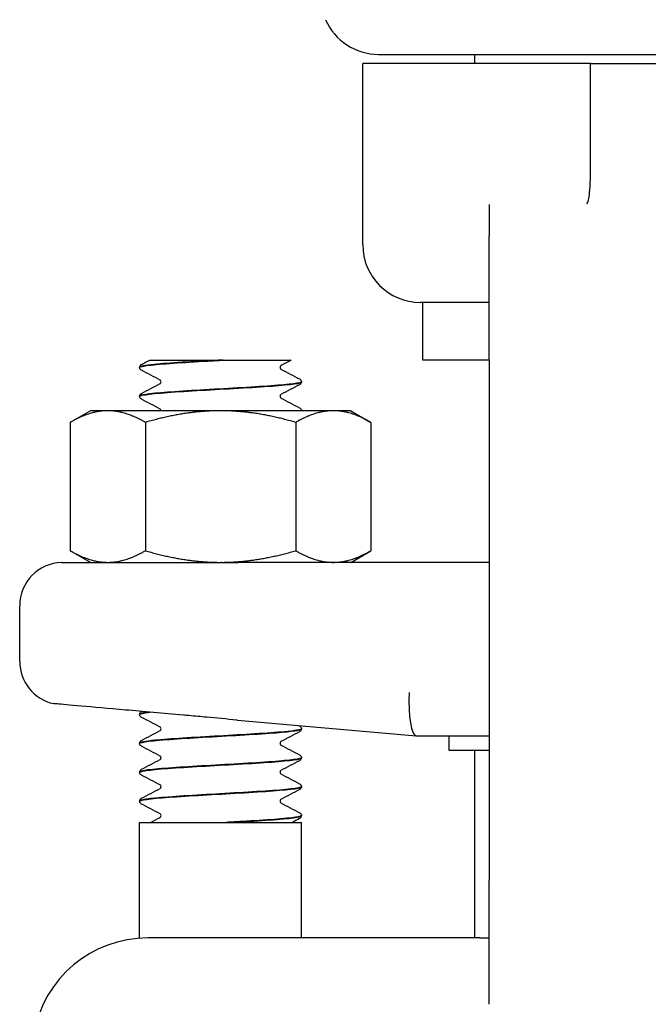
# Model space of a CAD drawing. Header units: inches. Extents: x 24 to 1128, y -74 to 748.
# Tile 396 of 557: x 725.86 to 727.22, y 278.1 to 280.23. Entities that reach past the tile are written whole.
import ezdxf

# ---------------------------------------------------------------- set-up
doc = ezdxf.new("R2010")
doc.units = ezdxf.units.IN
doc.header["$LTSCALE"] = 32
doc.header["$MEASUREMENT"] = 0
doc.layers.add('Visible (ANSI)', color=7, linetype='Continuous', lineweight=30)

msp = doc.modelspace()

# ---------------------------------------------------------------- linework, layer by layer
at = {"layer": 'Visible (ANSI)'}
for p, q in [((726.63577, 280.15416), (727.80247, 280.15416)), ((726.84409, 280.13416), (726.84409, 280.15416)), ((726.60159, 279.74266), (726.60159, 280.13416)), ((727.08794, 280.13416), (726.60159, 280.13416)), ((727.09409, 280.13416), (727.08794, 280.13416)), ((727.09409, 280.00021), (727.09409, 280.13416)), ((727.09409, 280.13416), (727.34409, 280.13416)), ((727.09409, 279.90771), (727.09409, 280.00021)), ((726.87534, 279.82934), (726.87534, 279.76126)), ((726.87534, 279.49266), (726.87534, 279.76126)), ((726.87534, 279.61766), (726.72659, 279.61766)), ((726.73159, 279.49266), (726.73159, 279.61766)), ((726.14109, 279.49266), (726.20818, 279.49266)), ((726.20818, 279.49266), (726.28911, 279.49266)), ((726.30002, 279.49266), (726.28911, 279.49266)), ((726.30002, 279.49266), (726.38081, 279.49266)), ((726.38081, 279.49266), (726.4472, 279.49266)), ((726.87534, 279.49266), (726.73159, 279.49266)), ((726.87534, 279.49266), (726.87534, 278.36766)), ((726.11909, 279.47669), (726.11909, 279.47731)), ((726.46909, 279.4454), (726.46909, 279.44603)), ((726.11909, 279.41412), (726.11909, 279.41474)), ((726.01259, 279.38316), (725.96904, 279.35802)), ((726.0503, 279.38316), (726.01259, 279.38316)), ((726.29409, 279.38316), (726.0503, 279.38316)), ((726.53788, 279.38316), (726.29409, 279.38316)), ((726.46909, 279.38316), (726.46909, 279.38346)), ((726.57559, 279.38316), (726.53788, 279.38316)), ((726.57559, 279.38316), (726.61914, 279.35802)), ((725.96904, 279.35802), (725.96904, 279.08031)), ((726.13157, 279.35802), (726.13157, 279.08031)), ((726.45661, 279.35802), (726.45661, 279.08031)), ((726.61914, 279.35802), (726.61914, 279.08031)), ((726.01259, 279.05516), (725.96904, 279.08031)), ((726.57559, 279.05516), (726.61914, 279.08031)), ((726.01259, 279.05516), (726.0503, 279.05516)), ((726.0503, 279.05516), (726.29409, 279.05516)), ((726.1416, 279.05499), (726.14192, 279.05516)), ((726.29409, 279.05516), (726.33247, 279.05516)), ((726.29682, 279.05516), (726.29548, 279.05509)), ((726.30699, 279.05512), (726.30771, 279.05516)), ((726.87534, 279.05516), (726.33247, 279.05516)), ((725.85984, 278.84107), (725.85984, 278.96141)), ((726.11909, 278.72594), (726.11909, 278.72656)), ((726.1233, 278.73259), (726.12342, 278.73265)), ((726.33051, 278.71399), (726.71692, 278.68018)), ((726.46909, 278.69465), (726.46909, 278.69528)), ((726.71709, 278.68016), (726.71692, 278.68018)), ((726.71709, 278.68016), (726.87534, 278.68016)), ((726.78784, 278.68016), (726.78784, 278.64891)), ((726.11909, 278.66337), (726.11909, 278.66399)), ((726.78784, 278.64891), (726.87534, 278.64891)), ((726.84409, 278.24266), (726.84409, 278.64891)), ((726.46909, 278.63209), (726.46909, 278.63271)), ((726.11909, 278.60081), (726.11909, 278.60143)), ((726.46909, 278.56953), (726.46909, 278.57015)), ((726.11909, 278.53825), (726.11909, 278.53887)), ((726.11909, 278.49266), (726.46909, 278.49266)), ((726.11909, 278.24203), (726.11909, 278.49266)), ((726.31753, 278.49266), (726.30668, 278.49266)), ((726.46909, 278.50697), (726.46909, 278.50759)), ((726.46909, 278.24266), (726.46909, 278.49266)), ((726.87534, 278.09907), (726.87534, 278.36766)), ((726.67018, 278.24266), (726.13691, 278.24266)), ((726.855, 278.24266), (726.67018, 278.24266)), ((726.855, 278.24266), (726.87534, 278.24266))]:
    msp.add_line(p, q, dxfattribs=at)
for centre, radius, start, end in [((726.63572, 280.27916), 0.125, 203.57818, 270), ((726.72659, 279.74266), 0.125, 180, 270), ((725.95359, 278.96141), 0.09375, 91.88915, 180), ((725.95359, 278.84107), 0.09375, 180, 257.63495), ((726.13691, 277.99266), 0.25, 90, 250)]:
    msp.add_arc(centre, radius, start, end, dxfattribs=at)
msp.add_ellipse((726.72119, 278.77391), major_axis=(0.00409, 0.09375), ratio=0.2058405, start_param=1.5797833, end_param=3.1326057, dxfattribs=at)
for points, knots in [([(727.08829, 279.83468), (727.08852, 279.83513), (727.08871, 279.83558), (727.09044, 279.84001), (727.09185, 279.84828), (727.09373, 279.87539), (727.09409, 279.89075), (727.09409, 279.90771)], [0.01028684, 0.01028684, 0.01028684, 0.01028684, 0.01590204, 0.01590204, 0.08584187, 0.08584187, 0.15193376, 0.15193376, 0.15193376, 0.15193376]), ([(727.08628, 279.83103), (727.0863, 279.83107), (727.08633, 279.83111), (727.08702, 279.83231), (727.08766, 279.83348), (727.08829, 279.83468)], [-0.566346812, -0.566346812, -0.566346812, -0.566346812, -0.565454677, -0.565454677, -0.542430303, -0.542430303, -0.542430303, -0.542430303]), ([(726.28911, 279.49266), (726.23487, 279.48958), (726.18205, 279.48649), (726.15087, 279.4834), (726.13035, 279.48137), (726.11953, 279.47934), (726.11936, 279.47731)], [0.0284489, 0.0284489, 0.0284489, 0.0284489, 0.9586618, 0.9586618, 0.9586618, 1.5707963, 1.5707963, 1.5707963, 1.5707963]), ([(726.11941, 279.47666), (726.11936, 279.47828), (726.12605, 279.47991), (726.1394, 279.48153), (726.16457, 279.48459), (726.21286, 279.48766), (726.26601, 279.49072), (726.27724, 279.49137), (726.28865, 279.49202), (726.30002, 279.49266)], [-7.8566906, -7.8566906, -7.8566906, -7.8566906, -7.3674505, -7.3674505, -7.3674505, -6.4443529, -6.4443529, -6.4443529, -6.2492664, -6.2492664, -6.2492664, -6.2492664]), ([(726.11909, 279.47733), (726.11915, 279.47861), (726.11963, 279.47981), (726.12073, 279.48147), (726.12132, 279.48201), (726.12237, 279.48282), (726.12284, 279.4831), (726.1233, 279.48334)], [0, 0, 0, 0, 0.017960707, 0.017960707, 0.035135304, 0.035135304, 0.051182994, 0.051182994, 0.051182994, 0.051182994]), ([(726.1233, 279.47065), (726.12258, 279.47103), (726.12182, 279.47148), (726.12058, 279.47277), (726.12014, 279.47333), (726.11941, 279.47479), (726.11914, 279.47571), (726.11909, 279.47666)], [0, 0, 0, 0, 0.024898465, 0.024898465, 0.037820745, 0.037820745, 0.051208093, 0.051208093, 0.051208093, 0.051208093]), ([(726.42455, 279.48077), (726.42449, 279.48073), (726.42432, 279.48062), (726.4238, 279.48008), (726.4235, 279.4797), (726.42296, 279.47856), (726.42276, 279.47778), (726.42276, 279.477)], [0.008751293, 0.008751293, 0.008751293, 0.008751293, 0.024017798, 0.024017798, 0.03673453, 0.03673453, 0.049915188, 0.049915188, 0.049915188, 0.049915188]), ([(726.42276, 279.477), (726.42276, 279.47579), (726.42326, 279.47467), (726.42405, 279.47359), (726.42433, 279.47338), (726.42454, 279.47323), (726.42458, 279.47321), (726.42458, 279.47321)], [0, 0, 0, 0, 0.02017106, 0.02017106, 0.036592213, 0.036592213, 0.045399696, 0.045399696, 0.045399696, 0.045399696]), ([(726.16542, 279.44571), (726.16542, 279.44692), (726.16492, 279.44804), (726.16413, 279.44912), (726.16385, 279.44933), (726.16364, 279.44948), (726.1636, 279.4495), (726.1636, 279.4495)], [0, 0, 0, 0, 0.02017106, 0.02017106, 0.036592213, 0.036592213, 0.045399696, 0.045399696, 0.045399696, 0.045399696]), ([(726.46488, 279.45206), (726.4656, 279.45168), (726.46636, 279.45123), (726.4676, 279.44994), (726.46804, 279.44938), (726.46877, 279.44792), (726.46904, 279.447), (726.46909, 279.44605)], [0, 0, 0, 0, 0.024898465, 0.024898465, 0.037820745, 0.037820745, 0.051208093, 0.051208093, 0.051208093, 0.051208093]), ([(726.1193, 279.4141), (726.11918, 279.41497), (726.12103, 279.41584), (726.12498, 279.41671), (726.13928, 279.41988), (726.18079, 279.42304), (726.2329, 279.42621), (726.28385, 279.4293), (726.34362, 279.43239), (726.38925, 279.43549), (726.43467, 279.43857), (726.46501, 279.44165), (726.46869, 279.44473), (726.46896, 279.44495), (726.46908, 279.44518), (726.46907, 279.4454)], [-14.139876, -14.139876, -14.139876, -14.139876, -13.877024, -13.877024, -13.877024, -12.9235543, -12.9235543, -12.9235543, -11.9914333, -11.9914333, -11.9914333, -11.0635915, -11.0635915, -11.0635915, -10.9955743, -10.9955743, -10.9955743, -10.9955743]), ([(726.46908, 279.44605), (726.46912, 279.44308), (726.44451, 279.4401), (726.40378, 279.43713), (726.36157, 279.43405), (726.30306, 279.43097), (726.25059, 279.42788), (726.19813, 279.4248), (726.15296, 279.42172), (726.13231, 279.41864), (726.12361, 279.41734), (726.11935, 279.41604), (726.11941, 279.41474)], [4.70968, 4.70968, 4.70968, 4.70968, 5.6057508, 5.6057508, 5.6057508, 6.5343927, 6.5343927, 6.5343927, 7.4627822, 7.4627822, 7.4627822, 7.8539816, 7.8539816, 7.8539816, 7.8539816]), ([(726.16363, 279.44194), (726.16369, 279.44198), (726.16386, 279.44209), (726.16438, 279.44263), (726.16468, 279.44301), (726.16522, 279.44415), (726.16542, 279.44493), (726.16542, 279.44571)], [0.008751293, 0.008751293, 0.008751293, 0.008751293, 0.024017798, 0.024017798, 0.03673453, 0.03673453, 0.049915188, 0.049915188, 0.049915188, 0.049915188]), ([(726.46909, 279.44538), (726.46903, 279.4441), (726.46855, 279.4429), (726.46745, 279.44124), (726.46686, 279.4407), (726.46581, 279.43989), (726.46534, 279.43961), (726.46488, 279.43937)], [0, 0, 0, 0, 0.017960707, 0.017960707, 0.035135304, 0.035135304, 0.051182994, 0.051182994, 0.051182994, 0.051182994]), ([(726.11909, 279.41477), (726.11915, 279.41605), (726.11963, 279.41725), (726.12073, 279.41891), (726.12132, 279.41945), (726.12237, 279.42025), (726.12284, 279.42054), (726.1233, 279.42078)], [0, 0, 0, 0, 0.017960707, 0.017960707, 0.035135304, 0.035135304, 0.051182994, 0.051182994, 0.051182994, 0.051182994]), ([(726.1233, 279.40809), (726.12258, 279.40846), (726.12182, 279.40892), (726.12058, 279.4102), (726.12014, 279.41077), (726.11941, 279.41222), (726.11914, 279.41314), (726.11909, 279.4141)], [0, 0, 0, 0, 0.024898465, 0.024898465, 0.037820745, 0.037820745, 0.051208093, 0.051208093, 0.051208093, 0.051208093]), ([(726.42455, 279.41821), (726.42449, 279.41817), (726.42432, 279.41806), (726.4238, 279.41752), (726.4235, 279.41714), (726.42296, 279.416), (726.42276, 279.41522), (726.42276, 279.41443)], [0.008751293, 0.008751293, 0.008751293, 0.008751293, 0.024017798, 0.024017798, 0.03673453, 0.03673453, 0.049915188, 0.049915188, 0.049915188, 0.049915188]), ([(726.42276, 279.41443), (726.42276, 279.41323), (726.42326, 279.41211), (726.42405, 279.41103), (726.42433, 279.41082), (726.42454, 279.41066), (726.42458, 279.41065), (726.42458, 279.41065)], [0, 0, 0, 0, 0.02017106, 0.02017106, 0.036592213, 0.036592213, 0.045399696, 0.045399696, 0.045399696, 0.045399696]), ([(726.16542, 279.38316), (726.16542, 279.38437), (726.16492, 279.38548), (726.16413, 279.38656), (726.16385, 279.38677), (726.16364, 279.38692), (726.1636, 279.38694), (726.1636, 279.38694)], [0.000064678, 0.000064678, 0.000064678, 0.000064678, 0.02017106, 0.02017106, 0.036592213, 0.036592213, 0.045399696, 0.045399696, 0.045399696, 0.045399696]), ([(726.46488, 279.3895), (726.4656, 279.38912), (726.46636, 279.38867), (726.4676, 279.38738), (726.46804, 279.38682), (726.46877, 279.38536), (726.46904, 279.38444), (726.46909, 279.38349)], [0, 0, 0, 0, 0.024898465, 0.024898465, 0.037820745, 0.037820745, 0.051208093, 0.051208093, 0.051208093, 0.051208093]), ([(725.9505, 279.05511), (725.9505, 279.05511), (725.95166, 279.05511), (725.95934, 279.05511), (725.97086, 279.0551), (726.00844, 279.05508), (726.03643, 279.05506), (726.09417, 279.05503), (726.12048, 279.05501), (726.17233, 279.05497), (726.19709, 279.05496), (726.22255, 279.05494)], [1.2366721, 1.2366721, 1.2366721, 1.2366721, 1.3621369, 1.3621369, 1.6526244, 1.6526244, 1.9961754, 1.9961754, 2.2345824, 2.2345824, 2.4334495, 2.4334495, 2.4334495, 2.4334495]), ([(726.22255, 279.05494), (726.22534, 279.05494), (726.22813, 279.05494), (726.2406, 279.05494), (726.25029, 279.05496), (726.27508, 279.05501), (726.29019, 279.05507), (726.31373, 279.05514), (726.32211, 279.05516), (726.33116, 279.05516), (726.33181, 279.05516), (726.33247, 279.05516)], [0.04807073, 0.04807073, 0.04807073, 0.04807073, 0.06985523, 0.06985523, 0.14510353, 0.14510353, 0.26153365, 0.26153365, 0.32575457, 0.32575457, 0.3307654, 0.3307654, 0.3307654, 0.3307654]), ([(726.21385, 278.72465), (726.16924, 278.7286), (726.12679, 278.73236), (726.05111, 278.73906), (726.01857, 278.74195), (725.96781, 278.74645), (725.95002, 278.74803), (725.93594, 278.74928), (725.93351, 278.74949), (725.93351, 278.74949)], [0, 0, 0, 0, 0.3480138, 0.3480138, 0.6950932, 0.6950932, 1.0409541, 1.0409541, 1.2230225, 1.2230225, 1.2230225, 1.2230225]), ([(726.11909, 278.72658), (726.11915, 278.72786), (726.11963, 278.72906), (726.12073, 278.73072), (726.12132, 278.73126), (726.12237, 278.73207), (726.12284, 278.73235), (726.1233, 278.73259)], [0, 0, 0, 0, 0.017960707, 0.017960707, 0.035135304, 0.035135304, 0.051182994, 0.051182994, 0.051182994, 0.051182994]), ([(726.1233, 278.7199), (726.12258, 278.72028), (726.12182, 278.72073), (726.12058, 278.72202), (726.12014, 278.72258), (726.11941, 278.72404), (726.11914, 278.72496), (726.11909, 278.72591)], [0, 0, 0, 0, 0.024898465, 0.024898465, 0.037820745, 0.037820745, 0.051208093, 0.051208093, 0.051208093, 0.051208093]), ([(726.33051, 278.71399), (726.32995, 278.71403), (726.32939, 278.71408), (726.30721, 278.71603), (726.28566, 278.71807), (726.25132, 278.72126), (726.23852, 278.72244), (726.22178, 278.72395), (726.21781, 278.7243), (726.21385, 278.72465)], [-0.00429657, -0.00429657, -0.00429657, -0.00429657, 0, 0, 0.16568567, 0.16568567, 0.26480212, 0.26480212, 0.29565933, 0.29565933, 0.29565933, 0.29565933]), ([(726.46488, 278.70131), (726.4656, 278.70093), (726.46636, 278.70048), (726.4676, 278.69919), (726.46804, 278.69863), (726.46877, 278.69717), (726.46904, 278.69625), (726.46909, 278.6953)], [0, 0, 0, 0, 0.024898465, 0.024898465, 0.037820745, 0.037820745, 0.051208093, 0.051208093, 0.051208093, 0.051208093]), ([(726.46888, 278.6953), (726.46876, 278.69307), (726.45568, 278.69085), (726.4314, 278.68862), (726.39797, 278.68555), (726.34408, 278.68248), (726.29015, 278.67941), (726.23628, 278.67634), (726.18363, 278.67328), (726.15212, 278.67021), (726.13082, 278.66814), (726.11952, 278.66607), (726.11934, 278.66399)], [80.1079037, 80.1079037, 80.1079037, 80.1079037, 80.7792692, 80.7792692, 80.7792692, 81.7038978, 81.7038978, 81.7038978, 82.6277161, 82.6277161, 82.6277161, 83.2522053, 83.2522053, 83.2522053, 83.2522053]), ([(726.11942, 278.66335), (726.11937, 278.66497), (726.12605, 278.66659), (726.13938, 278.66822), (726.16461, 278.67129), (726.21309, 278.67436), (726.2664, 278.67743), (726.3197, 278.6805), (726.37658, 278.68357), (726.41547, 278.68665), (726.44927, 278.68931), (726.46878, 278.69198), (726.46902, 278.69465)], [-89.5380996, -89.5380996, -89.5380996, -89.5380996, -89.0490707, -89.0490707, -89.0490707, -88.1235008, -88.1235008, -88.1235008, -87.1981489, -87.1981489, -87.1981489, -86.393798, -86.393798, -86.393798, -86.393798]), ([(726.16542, 278.69496), (726.16542, 278.69617), (726.16492, 278.69729), (726.16413, 278.69837), (726.16385, 278.69858), (726.16364, 278.69873), (726.1636, 278.69875), (726.1636, 278.69875)], [0, 0, 0, 0, 0.02017106, 0.02017106, 0.036592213, 0.036592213, 0.045399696, 0.045399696, 0.045399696, 0.045399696]), ([(726.16363, 278.69119), (726.16369, 278.69123), (726.16386, 278.69134), (726.16438, 278.69188), (726.16468, 278.69226), (726.16522, 278.6934), (726.16542, 278.69418), (726.16542, 278.69496)], [0.008751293, 0.008751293, 0.008751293, 0.008751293, 0.024017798, 0.024017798, 0.03673453, 0.03673453, 0.049915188, 0.049915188, 0.049915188, 0.049915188]), ([(726.46909, 278.69463), (726.46903, 278.69335), (726.46855, 278.69215), (726.46745, 278.69049), (726.46686, 278.68995), (726.46581, 278.68914), (726.46534, 278.68886), (726.46488, 278.68862)], [0, 0, 0, 0, 0.017960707, 0.017960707, 0.035135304, 0.035135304, 0.051182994, 0.051182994, 0.051182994, 0.051182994]), ([(726.11909, 278.66402), (726.11915, 278.6653), (726.11963, 278.6665), (726.12073, 278.66816), (726.12132, 278.6687), (726.12237, 278.6695), (726.12284, 278.66979), (726.1233, 278.67003)], [0, 0, 0, 0, 0.017960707, 0.017960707, 0.035135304, 0.035135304, 0.051182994, 0.051182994, 0.051182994, 0.051182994]), ([(726.1233, 278.65734), (726.12258, 278.65771), (726.12182, 278.65817), (726.12058, 278.65945), (726.12014, 278.66002), (726.11941, 278.66147), (726.11914, 278.66239), (726.11909, 278.66335)], [0, 0, 0, 0, 0.024898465, 0.024898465, 0.037820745, 0.037820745, 0.051208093, 0.051208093, 0.051208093, 0.051208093]), ([(726.42455, 278.66746), (726.42449, 278.66742), (726.42432, 278.66731), (726.4238, 278.66677), (726.4235, 278.66639), (726.42296, 278.66525), (726.42276, 278.66447), (726.42276, 278.66368)], [0.008751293, 0.008751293, 0.008751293, 0.008751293, 0.024017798, 0.024017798, 0.03673453, 0.03673453, 0.049915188, 0.049915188, 0.049915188, 0.049915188]), ([(726.42276, 278.66368), (726.42276, 278.66248), (726.42326, 278.66136), (726.42405, 278.66028), (726.42433, 278.66007), (726.42454, 278.65991), (726.42458, 278.6599), (726.42458, 278.6599)], [0, 0, 0, 0, 0.02017106, 0.02017106, 0.036592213, 0.036592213, 0.045399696, 0.045399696, 0.045399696, 0.045399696]), ([(726.46488, 278.63875), (726.4656, 278.63837), (726.46636, 278.63792), (726.4676, 278.63663), (726.46804, 278.63607), (726.46877, 278.63461), (726.46904, 278.63369), (726.46909, 278.63274)], [0, 0, 0, 0, 0.024898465, 0.024898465, 0.037820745, 0.037820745, 0.051208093, 0.051208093, 0.051208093, 0.051208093]), ([(726.11933, 278.60078), (726.1192, 278.60174), (726.12142, 278.60269), (726.12611, 278.60364), (726.14127, 278.60672), (726.18191, 278.60979), (726.23254, 278.61287), (726.28315, 278.61595), (726.34256, 278.61903), (726.38816, 278.6221), (726.43374, 278.62518), (726.46444, 278.62825), (726.46858, 278.63133), (726.46892, 278.63158), (726.46908, 278.63184), (726.46906, 278.63209)], [-95.8212849, -95.8212849, -95.8212849, -95.8212849, -95.5343789, -95.5343789, -95.5343789, -94.6072107, -94.6072107, -94.6072107, -93.6802788, -93.6802788, -93.6802788, -92.7535806, -92.7535806, -92.7535806, -92.6769833, -92.6769833, -92.6769833, -92.6769833]), ([(726.46907, 278.63274), (726.46905, 278.62982), (726.44548, 278.6269), (726.40606, 278.62398), (726.36429, 278.62089), (726.30575, 278.6178), (726.25292, 278.61471), (726.20022, 278.61162), (726.15447, 278.60854), (726.13316, 278.60545), (726.12391, 278.60411), (726.11936, 278.60277), (726.11941, 278.60143)], [86.391089, 86.391089, 86.391089, 86.391089, 87.270336, 87.270336, 87.270336, 88.2020629, 88.2020629, 88.2020629, 89.131595, 89.131595, 89.131595, 89.5353906, 89.5353906, 89.5353906, 89.5353906]), ([(726.16542, 278.6324), (726.16542, 278.63361), (726.16492, 278.63473), (726.16413, 278.63581), (726.16385, 278.63602), (726.16364, 278.63617), (726.1636, 278.63619), (726.1636, 278.63619)], [0, 0, 0, 0, 0.02017106, 0.02017106, 0.036592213, 0.036592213, 0.045399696, 0.045399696, 0.045399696, 0.045399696]), ([(726.16363, 278.62863), (726.16369, 278.62866), (726.16386, 278.62878), (726.16438, 278.62931), (726.16468, 278.6297), (726.16522, 278.63084), (726.16542, 278.63161), (726.16542, 278.6324)], [0.008751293, 0.008751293, 0.008751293, 0.008751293, 0.024017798, 0.024017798, 0.03673453, 0.03673453, 0.049915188, 0.049915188, 0.049915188, 0.049915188]), ([(726.46909, 278.63206), (726.46903, 278.63079), (726.46855, 278.62959), (726.46745, 278.62793), (726.46686, 278.62738), (726.46581, 278.62658), (726.46534, 278.6263), (726.46488, 278.62606)], [0, 0, 0, 0, 0.017960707, 0.017960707, 0.035135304, 0.035135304, 0.051182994, 0.051182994, 0.051182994, 0.051182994]), ([(726.11909, 278.60146), (726.11915, 278.60273), (726.11963, 278.60393), (726.12073, 278.60559), (726.12132, 278.60614), (726.12237, 278.60694), (726.12284, 278.60722), (726.1233, 278.60746)], [0, 0, 0, 0, 0.017960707, 0.017960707, 0.035135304, 0.035135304, 0.051182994, 0.051182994, 0.051182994, 0.051182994]), ([(726.1233, 278.59478), (726.12258, 278.59515), (726.12182, 278.5956), (726.12058, 278.59689), (726.12014, 278.59745), (726.11941, 278.59891), (726.11914, 278.59983), (726.11909, 278.60078)], [0, 0, 0, 0, 0.024898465, 0.024898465, 0.037820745, 0.037820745, 0.051208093, 0.051208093, 0.051208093, 0.051208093]), ([(726.42455, 278.60489), (726.42449, 278.60486), (726.42432, 278.60475), (726.4238, 278.60421), (726.4235, 278.60383), (726.42296, 278.60269), (726.42276, 278.60191), (726.42276, 278.60112)], [0.008751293, 0.008751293, 0.008751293, 0.008751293, 0.024017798, 0.024017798, 0.03673453, 0.03673453, 0.049915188, 0.049915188, 0.049915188, 0.049915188]), ([(726.42276, 278.60112), (726.42276, 278.59991), (726.42326, 278.59879), (726.42405, 278.59772), (726.42433, 278.5975), (726.42454, 278.59735), (726.42458, 278.59733), (726.42458, 278.59733)], [0, 0, 0, 0, 0.02017106, 0.02017106, 0.036592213, 0.036592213, 0.045399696, 0.045399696, 0.045399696, 0.045399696]), ([(726.16542, 278.56984), (726.16542, 278.57105), (726.16492, 278.57217), (726.16413, 278.57324), (726.16385, 278.57346), (726.16364, 278.57361), (726.1636, 278.57363), (726.1636, 278.57363)], [0, 0, 0, 0, 0.02017106, 0.02017106, 0.036592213, 0.036592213, 0.045399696, 0.045399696, 0.045399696, 0.045399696]), ([(726.46488, 278.57618), (726.4656, 278.57581), (726.46636, 278.57536), (726.4676, 278.57407), (726.46804, 278.57351), (726.46877, 278.57205), (726.46904, 278.57113), (726.46909, 278.57018)], [0, 0, 0, 0, 0.024898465, 0.024898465, 0.037820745, 0.037820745, 0.051208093, 0.051208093, 0.051208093, 0.051208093]), ([(726.11912, 278.53822), (726.11909, 278.53846), (726.11922, 278.53871), (726.11952, 278.53895), (726.12333, 278.54203), (726.15385, 278.54511), (726.19943, 278.5482), (726.24499, 278.55128), (726.30451, 278.55436), (726.35526, 278.55744), (726.406, 278.56053), (726.44677, 278.56361), (726.46202, 278.56669), (726.4667, 278.56764), (726.46894, 278.56858), (726.46885, 278.56953)], [-102.1044703, -102.1044703, -102.1044703, -102.1044703, -102.0313957, -102.0313957, -102.0313957, -101.1024988, -101.1024988, -101.1024988, -100.173857, -100.173857, -100.173857, -99.2454675, -99.2454675, -99.2454675, -98.9601686, -98.9601686, -98.9601686, -98.9601686]), ([(726.46899, 278.57018), (726.46907, 278.56966), (726.46842, 278.56914), (726.46701, 278.56861), (726.45847, 278.56545), (726.42203, 278.56229), (726.37226, 278.55912), (726.32362, 278.55603), (726.26349, 278.55293), (726.21499, 278.54984), (726.16671, 278.54676), (726.1311, 278.54368), (726.12173, 278.5406), (726.11997, 278.54002), (726.11915, 278.53945), (726.11921, 278.53887)], [92.6742743, 92.6742743, 92.6742743, 92.6742743, 92.8312256, 92.8312256, 92.8312256, 93.7846953, 93.7846953, 93.7846953, 94.7168163, 94.7168163, 94.7168163, 95.6446581, 95.6446581, 95.6446581, 95.8185759, 95.8185759, 95.8185759, 95.8185759]), ([(726.16363, 278.56607), (726.16369, 278.5661), (726.16386, 278.56622), (726.16438, 278.56675), (726.16468, 278.56714), (726.16522, 278.56827), (726.16542, 278.56905), (726.16542, 278.56984)], [0.008751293, 0.008751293, 0.008751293, 0.008751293, 0.024017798, 0.024017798, 0.03673453, 0.03673453, 0.049915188, 0.049915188, 0.049915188, 0.049915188]), ([(726.46909, 278.5695), (726.46903, 278.56823), (726.46855, 278.56703), (726.46745, 278.56537), (726.46686, 278.56482), (726.46581, 278.56402), (726.46534, 278.56374), (726.46488, 278.5635)], [0, 0, 0, 0, 0.017960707, 0.017960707, 0.035135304, 0.035135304, 0.051182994, 0.051182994, 0.051182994, 0.051182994]), ([(726.11909, 278.5389), (726.11915, 278.54017), (726.11963, 278.54137), (726.12073, 278.54303), (726.12132, 278.54358), (726.12237, 278.54438), (726.12284, 278.54466), (726.1233, 278.5449)], [0, 0, 0, 0, 0.017960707, 0.017960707, 0.035135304, 0.035135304, 0.051182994, 0.051182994, 0.051182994, 0.051182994]), ([(726.1233, 278.53221), (726.12258, 278.53259), (726.12182, 278.53304), (726.12058, 278.53433), (726.12014, 278.53489), (726.11941, 278.53635), (726.11914, 278.53727), (726.11909, 278.53822)], [0, 0, 0, 0, 0.024898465, 0.024898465, 0.037820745, 0.037820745, 0.051208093, 0.051208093, 0.051208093, 0.051208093]), ([(726.42455, 278.54233), (726.42449, 278.5423), (726.42432, 278.54218), (726.4238, 278.54165), (726.4235, 278.54126), (726.42296, 278.54013), (726.42276, 278.53935), (726.42276, 278.53856)], [0.008751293, 0.008751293, 0.008751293, 0.008751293, 0.024017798, 0.024017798, 0.03673453, 0.03673453, 0.049915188, 0.049915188, 0.049915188, 0.049915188]), ([(726.42276, 278.53856), (726.42276, 278.53735), (726.42326, 278.53623), (726.42405, 278.53515), (726.42433, 278.53494), (726.42454, 278.53479), (726.42458, 278.53477), (726.42458, 278.53477)], [0, 0, 0, 0, 0.02017106, 0.02017106, 0.036592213, 0.036592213, 0.045399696, 0.045399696, 0.045399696, 0.045399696]), ([(726.16542, 278.50728), (726.16542, 278.50848), (726.16492, 278.5096), (726.16413, 278.51068), (726.16385, 278.5109), (726.16364, 278.51105), (726.1636, 278.51106), (726.1636, 278.51106)], [0, 0, 0, 0, 0.02017106, 0.02017106, 0.036592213, 0.036592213, 0.045399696, 0.045399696, 0.045399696, 0.045399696]), ([(726.46488, 278.51362), (726.4656, 278.51325), (726.46636, 278.51279), (726.4676, 278.51151), (726.46804, 278.51094), (726.46877, 278.50949), (726.46904, 278.50857), (726.46909, 278.50761)], [0, 0, 0, 0, 0.024898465, 0.024898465, 0.037820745, 0.037820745, 0.051208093, 0.051208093, 0.051208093, 0.051208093]), ([(726.16363, 278.5035), (726.16369, 278.50354), (726.16386, 278.50365), (726.16438, 278.50419), (726.16468, 278.50457), (726.16522, 278.50571), (726.16542, 278.50649), (726.16542, 278.50728)], [0.008751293, 0.008751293, 0.008751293, 0.008751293, 0.024017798, 0.024017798, 0.03673453, 0.03673453, 0.049915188, 0.049915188, 0.049915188, 0.049915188]), ([(726.46878, 278.50761), (726.4689, 278.50634), (726.46487, 278.50507), (726.45657, 278.5038), (726.43656, 278.50073), (726.39221, 278.49767), (726.34027, 278.49461), (726.3293, 278.49396), (726.31803, 278.49331), (726.30668, 278.49266)], [98.9574596, 98.9574596, 98.9574596, 98.9574596, 99.3407992, 99.3407992, 99.3407992, 100.2638967, 100.2638967, 100.2638967, 100.4589833, 100.4589833, 100.4589833, 100.4589833]), ([(726.31753, 278.49266), (726.3713, 278.49575), (726.42083, 278.49884), (726.44714, 278.50193), (726.46146, 278.50361), (726.46872, 278.50529), (726.46876, 278.50697)], [-106.6798007, -106.6798007, -106.6798007, -106.6798007, -105.7495879, -105.7495879, -105.7495879, -105.2433539, -105.2433539, -105.2433539, -105.2433539]), ([(726.46909, 278.50694), (726.46903, 278.50566), (726.46855, 278.50446), (726.46745, 278.5028), (726.46686, 278.50226), (726.46581, 278.50146), (726.46534, 278.50117), (726.46488, 278.50093)], [0, 0, 0, 0, 0.017960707, 0.017960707, 0.035135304, 0.035135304, 0.051182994, 0.051182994, 0.051182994, 0.051182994])]:
    msp.add_open_spline(points, degree=3, knots=knots, dxfattribs=at)
for points in [[(726.1233, 279.48334), (726.12923, 279.48645), (726.13516, 279.48955), (726.14109, 279.49266)], [(726.4472, 279.49266), (726.43964, 279.4887), (726.4321, 279.48474), (726.42455, 279.48077)], [(726.16361, 279.4495), (726.15018, 279.45656), (726.13674, 279.46361), (726.1233, 279.47065)], [(726.42457, 279.47321), (726.438, 279.46615), (726.45144, 279.4591), (726.46488, 279.45206)], [(726.1233, 279.42078), (726.13675, 279.42782), (726.15019, 279.43487), (726.16363, 279.44194)], [(726.46488, 279.43937), (726.45143, 279.43233), (726.43799, 279.42528), (726.42455, 279.41821)], [(726.16361, 279.38694), (726.15018, 279.394), (726.13674, 279.40105), (726.1233, 279.40809)], [(726.42457, 279.41065), (726.438, 279.40359), (726.45144, 279.39654), (726.46488, 279.3895)], [(726.46896, 279.38349), (726.46898, 279.38338), (726.46896, 279.38327), (726.46892, 279.38316)], [(726.13891, 278.73131), (726.12623, 278.72972), (726.11927, 278.72814), (726.11914, 278.72656)], [(726.11929, 278.72591), (726.11938, 278.72762), (726.12714, 278.72933), (726.14173, 278.73104)], [(726.16361, 278.69875), (726.15018, 278.70581), (726.13674, 278.71286), (726.1233, 278.7199)], [(726.46277, 278.70241), (726.46347, 278.70205), (726.46418, 278.70168), (726.46488, 278.70131)], [(726.1233, 278.67003), (726.13675, 278.67707), (726.15019, 278.68412), (726.16363, 278.69119)], [(726.46488, 278.68862), (726.45143, 278.68158), (726.43799, 278.67453), (726.42455, 278.66746)], [(726.42457, 278.6599), (726.438, 278.65284), (726.45144, 278.64579), (726.46488, 278.63875)], [(726.16361, 278.63619), (726.15018, 278.64325), (726.13674, 278.6503), (726.1233, 278.65734)], [(726.1233, 278.60746), (726.13675, 278.61451), (726.15019, 278.62156), (726.16363, 278.62863)], [(726.46488, 278.62606), (726.45143, 278.61901), (726.43799, 278.61196), (726.42455, 278.60489)], [(726.16361, 278.57362), (726.15018, 278.58069), (726.13674, 278.58774), (726.1233, 278.59478)], [(726.42457, 278.59734), (726.438, 278.59027), (726.45144, 278.58322), (726.46488, 278.57618)], [(726.1233, 278.5449), (726.13675, 278.55195), (726.15019, 278.559), (726.16363, 278.56607)], [(726.46488, 278.5635), (726.45143, 278.55645), (726.43799, 278.5494), (726.42455, 278.54233)], [(726.16361, 278.51106), (726.15018, 278.51813), (726.13674, 278.52517), (726.1233, 278.53221)], [(726.42457, 278.53477), (726.438, 278.52771), (726.45144, 278.52066), (726.46488, 278.51362)], [(726.14299, 278.49266), (726.14987, 278.49627), (726.15675, 278.49989), (726.16363, 278.5035)], [(726.46488, 278.50093), (726.45962, 278.49818), (726.45436, 278.49542), (726.4491, 278.49266)]]:
    msp.add_open_spline(points, degree=3, dxfattribs=at)
for points in [[(726.0503, 279.38316), (726.01259, 279.38316), (725.96904, 279.35802)], [(726.13157, 279.35802), (726.08802, 279.38316), (726.0503, 279.38316)], [(726.29409, 279.38316), (726.21866, 279.38316), (726.13157, 279.35802)], [(726.45661, 279.35802), (726.36952, 279.38316), (726.29409, 279.38316)], [(726.53788, 279.38316), (726.50016, 279.38316), (726.45661, 279.35802)], [(726.61914, 279.35802), (726.57559, 279.38316), (726.53788, 279.38316)], [(725.96904, 279.08031), (726.01259, 279.05516), (726.0503, 279.05516)], [(726.0503, 279.05516), (726.08802, 279.05516), (726.13157, 279.08031)], [(726.13157, 279.08031), (726.21866, 279.05516), (726.29409, 279.05516)], [(726.29409, 279.05516), (726.36952, 279.05516), (726.45661, 279.08031)], [(726.45661, 279.08031), (726.50016, 279.05516), (726.53788, 279.05516)], [(726.53788, 279.05516), (726.57559, 279.05516), (726.61914, 279.08031)]]:
    msp.add_rational_spline(points, [1, 1.0379548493, 1], degree=2, dxfattribs=at)

doc.saveas('drawing.dxf')
